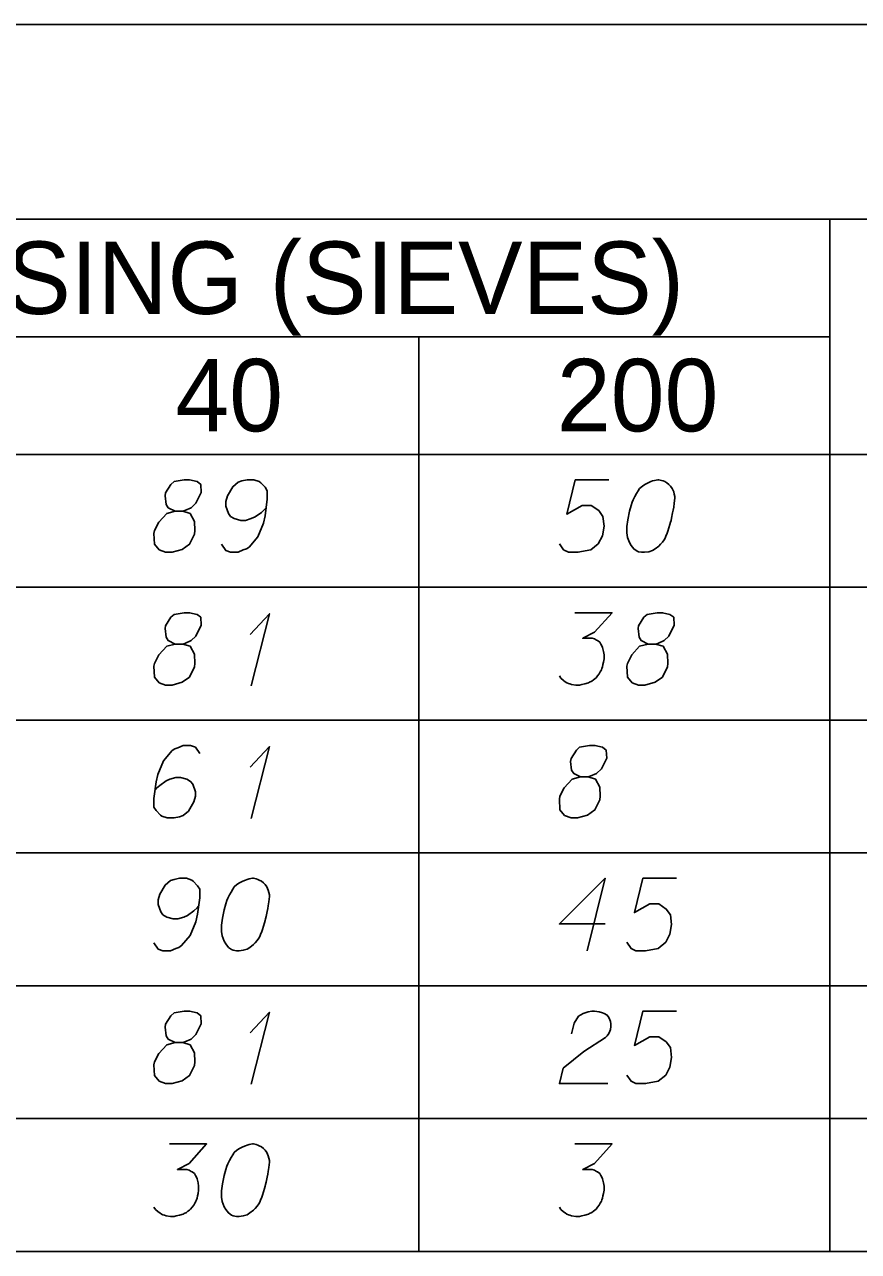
# Model space of a CAD drawing. Extents: x 2074207 to 2076812, y 516372 to 523312.
# Drawn here: x 2076678.5 to 2076733.8, y 519867.3 to 519948.6 of the extents above; entities that cross this region are included whole.
import ezdxf

# ---------------------------------------------------------------- set-up
doc = ezdxf.new("R2010")
doc.units = 0
for name, color, linetype in [('Prop DirtTable_ Soil Test Results - Outline (Major)', 7, 'Continuous'), ('Prop DirtTable_ Soil Test Results - Outline (Minor)', 7, 'Continuous'), ('Prop DirtTable_ Soil Test Results - Tx (Header - Small)', 7, 'Continuous'), ('Prop DirtTable_ Soil Test Results - Tx (Sample Data)', 7, 'Continuous')]:
    doc.layers.add(name, color=color, linetype=linetype)

msp = doc.modelspace()

# ---------------------------------------------------------------- linework, layer by layer
at = {"layer": 'Prop DirtTable_ Soil Test Results - Outline (Major)'}
for p, q in [((2076260.609, 519948.582), (2076811.903, 519948.582)), ((2076260.609, 519920.097), (2076811.903, 519920.097)), ((2076260.609, 519920.097), (2076811.903, 519920.097)), ((2076260.609, 519867.297), (2076811.903, 519867.297))]:
    msp.add_line(p, q, dxfattribs=at)
at = {"layer": 'Prop DirtTable_ Soil Test Results - Outline (Minor)'}
for p, q in [((2076260.609, 519935.697), (2076811.903, 519935.697)), ((2076731.93, 519935.697), (2076731.93, 519911.297)), ((2076526.074, 519927.897), (2076731.93, 519927.897)), ((2076704.671, 519927.897), (2076704.671, 519911.297)), ((2076260.609, 519911.297), (2076811.903, 519911.297)), ((2076260.609, 519911.297), (2076811.903, 519911.297)), ((2076704.671, 519911.297), (2076704.671, 519902.497)), ((2076731.93, 519911.297), (2076731.93, 519902.497)), ((2076260.609, 519902.497), (2076811.903, 519902.497)), ((2076260.609, 519902.497), (2076811.903, 519902.497)), ((2076704.671, 519902.497), (2076704.671, 519893.697)), ((2076731.93, 519902.497), (2076731.93, 519893.697)), ((2076260.609, 519893.697), (2076811.903, 519893.697)), ((2076260.609, 519893.697), (2076811.903, 519893.697)), ((2076704.671, 519893.697), (2076704.671, 519884.897)), ((2076731.93, 519893.697), (2076731.93, 519884.897)), ((2076260.609, 519884.897), (2076811.903, 519884.897)), ((2076260.609, 519884.897), (2076811.903, 519884.897)), ((2076704.671, 519884.897), (2076704.671, 519876.097)), ((2076731.93, 519884.897), (2076731.93, 519876.097)), ((2076260.609, 519876.097), (2076811.903, 519876.097)), ((2076260.609, 519876.097), (2076811.903, 519876.097)), ((2076704.671, 519876.097), (2076704.671, 519867.297)), ((2076731.93, 519876.097), (2076731.93, 519867.297)), ((2076260.609, 519867.297), (2076811.903, 519867.297))]:
    msp.add_line(p, q, dxfattribs=at)
at = {"layer": 'Prop DirtTable_ Soil Test Results - Tx (Sample Data)'}
for points in [[(2076688.527, 519916.34), (2076689.02, 519916.34), (2076689.162, 519916.378), (2076689.585, 519916.567), (2076689.902, 519916.869), (2076690.255, 519917.587), (2076690.22, 519918.116), (2076689.973, 519918.305), (2076689.479, 519918.418), (2076689.126, 519918.418), (2076688.456, 519918.305), (2076688.244, 519918.116), (2076687.892, 519917.549), (2076687.856, 519917.36), (2076687.927, 519916.793), (2076688.068, 519916.567), (2076688.527, 519916.34), (2076687.962, 519916.189), (2076687.433, 519915.622), (2076687.151, 519915.055), (2076687.116, 519914.866), (2076687.151, 519914.148), (2076687.468, 519913.77), (2076687.892, 519913.618), (2076688.315, 519913.618), (2076688.985, 519913.807), (2076689.479, 519914.148), (2076689.797, 519914.828), (2076689.832, 519915.055), (2076689.797, 519915.659), (2076689.514, 519916.189), (2076689.02, 519916.34)], [(2076691.596, 519914.148), (2076691.878, 519913.732), (2076692.195, 519913.618), (2076692.689, 519913.618), (2076693.042, 519913.77), (2076693.254, 519913.845), (2076693.43, 519913.959), (2076693.994, 519914.639), (2076694.382, 519915.546), (2076694.488, 519916.037), (2076694.629, 519917.133), (2076694.629, 519917.7), (2076694.488, 519917.927), (2076694.206, 519918.23), (2076694.1, 519918.305), (2076693.747, 519918.418), (2076693.289, 519918.418), (2076692.936, 519918.343), (2076692.689, 519918.267), (2076692.336, 519917.965), (2076691.984, 519917.36), (2076691.878, 519916.982), (2076691.878, 519916.68), (2076692.054, 519916.189), (2076692.195, 519916), (2076692.442, 519915.848), (2076692.866, 519915.735), (2076693.183, 519915.735), (2076693.571, 519915.848), (2076693.818, 519915.962), (2076694.241, 519916.264), (2076694.453, 519916.453), (2076694.559, 519916.567)], [(2076717.276, 519918.418), (2076715.054, 519918.418), (2076714.489, 519916.151), (2076715.512, 519916.718), (2076716.112, 519916.718), (2076716.606, 519916.378), (2076716.888, 519916), (2076716.959, 519915.357), (2076716.853, 519914.715), (2076716.571, 519914.185), (2076716.077, 519913.77), (2076715.23, 519913.618), (2076714.595, 519913.618), (2076714.278, 519913.77), (2076713.996, 519914.185)], [(2076720.592, 519918.418), (2076720.522, 519918.418), (2076720.31, 519918.381), (2076720.169, 519918.343), (2076720.063, 519918.305), (2076719.887, 519918.23), (2076719.675, 519918.116), (2076719.499, 519918.003), (2076719.322, 519917.852), (2076719.216, 519917.7), (2076719.111, 519917.511), (2076719.005, 519917.322), (2076718.899, 519917.096), (2076718.828, 519916.944), (2076718.758, 519916.718), (2076718.652, 519916.34), (2076718.546, 519915.773), (2076718.476, 519915.319), (2076718.476, 519914.904), (2076718.511, 519914.601), (2076718.652, 519914.261), (2076718.758, 519914.072), (2076718.934, 519913.845), (2076719.146, 519913.694), (2076719.252, 519913.656), (2076719.463, 519913.618), (2076719.64, 519913.618), (2076719.922, 519913.656), (2076720.169, 519913.732), (2076720.345, 519913.845), (2076720.592, 519914.034), (2076720.698, 519914.148), (2076720.839, 519914.299), (2076720.945, 519914.45), (2076721.015, 519914.563), (2076721.086, 519914.752), (2076721.121, 519914.828), (2076721.192, 519915.017), (2076721.262, 519915.244), (2076721.333, 519915.47), (2076721.368, 519915.622), (2076721.403, 519915.735), (2076721.439, 519915.886), (2076721.509, 519916.226), (2076721.545, 519916.415), (2076721.58, 519916.604), (2076721.615, 519916.869), (2076721.65, 519917.209), (2076721.65, 519917.322), (2076721.615, 519917.474), (2076721.58, 519917.625), (2076721.474, 519917.852), (2076721.368, 519918.003), (2076721.262, 519918.116), (2076721.121, 519918.23), (2076720.98, 519918.305), (2076720.874, 519918.343), (2076720.769, 519918.381), (2076720.592, 519918.418)], [(2076688.527, 519907.54), (2076689.02, 519907.54), (2076689.162, 519907.578), (2076689.585, 519907.767), (2076689.902, 519908.069), (2076690.255, 519908.787), (2076690.22, 519909.316), (2076689.973, 519909.505), (2076689.479, 519909.618), (2076689.126, 519909.618), (2076688.456, 519909.505), (2076688.244, 519909.316), (2076687.892, 519908.749), (2076687.856, 519908.56), (2076687.927, 519907.993), (2076688.068, 519907.767), (2076688.527, 519907.54), (2076687.962, 519907.389), (2076687.433, 519906.822), (2076687.151, 519906.255), (2076687.116, 519906.066), (2076687.151, 519905.348), (2076687.468, 519904.97), (2076687.892, 519904.818), (2076688.315, 519904.818), (2076688.985, 519905.007), (2076689.479, 519905.348), (2076689.797, 519906.028), (2076689.832, 519906.255), (2076689.797, 519906.859), (2076689.514, 519907.389), (2076689.02, 519907.54)], [(2076693.5, 519908.182), (2076694.77, 519909.543), (2076693.571, 519904.781)], [(2076715.019, 519909.618), (2076717.488, 519909.618), (2076716.324, 519908.333), (2076715.548, 519907.918), (2076716.183, 519907.918), (2076716.324, 519907.88), (2076716.394, 519907.842), (2076716.465, 519907.804), (2076716.535, 519907.767), (2076716.677, 519907.653), (2076716.747, 519907.54), (2076716.818, 519907.426), (2076716.853, 519907.313), (2076716.923, 519907.048), (2076716.959, 519906.822), (2076716.959, 519906.708), (2076716.959, 519906.557), (2076716.923, 519906.33), (2076716.888, 519906.179), (2076716.853, 519906.028), (2076716.818, 519905.915), (2076716.782, 519905.839), (2076716.747, 519905.763), (2076716.712, 519905.688), (2076716.641, 519905.574), (2076716.535, 519905.423), (2076716.43, 519905.31), (2076716.359, 519905.234), (2076716.253, 519905.159), (2076716.147, 519905.083), (2076716.006, 519905.007), (2076715.936, 519904.97), (2076715.689, 519904.894), (2076715.477, 519904.856), (2076715.336, 519904.818), (2076715.089, 519904.818), (2076714.807, 519904.856), (2076714.701, 519904.894), (2076714.595, 519904.932), (2076714.489, 519904.97), (2076714.384, 519905.045), (2076714.278, 519905.121), (2076714.101, 519905.272), (2076713.996, 519905.423)], [(2076719.887, 519907.54), (2076720.38, 519907.54), (2076720.522, 519907.578), (2076720.945, 519907.767), (2076721.262, 519908.069), (2076721.615, 519908.787), (2076721.58, 519909.316), (2076721.333, 519909.505), (2076720.839, 519909.618), (2076720.486, 519909.618), (2076719.816, 519909.505), (2076719.604, 519909.316), (2076719.252, 519908.749), (2076719.216, 519908.56), (2076719.287, 519907.993), (2076719.428, 519907.767), (2076719.887, 519907.54), (2076719.322, 519907.389), (2076718.793, 519906.822), (2076718.511, 519906.255), (2076718.476, 519906.066), (2076718.511, 519905.348), (2076718.828, 519904.97), (2076719.252, 519904.818), (2076719.675, 519904.818), (2076720.345, 519905.007), (2076720.839, 519905.348), (2076721.157, 519906.028), (2076721.192, 519906.255), (2076721.157, 519906.859), (2076720.874, 519907.389), (2076720.38, 519907.54)], [(2076690.149, 519900.289), (2076689.867, 519900.705), (2076689.55, 519900.818), (2076689.056, 519900.818), (2076688.703, 519900.667), (2076688.491, 519900.592), (2076688.315, 519900.478), (2076687.751, 519899.798), (2076687.363, 519898.891), (2076687.257, 519898.4), (2076687.116, 519897.304), (2076687.116, 519896.737), (2076687.257, 519896.51), (2076687.539, 519896.207), (2076687.645, 519896.132), (2076687.998, 519896.018), (2076688.456, 519896.018), (2076688.809, 519896.094), (2076689.056, 519896.17), (2076689.409, 519896.472), (2076689.761, 519897.077), (2076689.867, 519897.455), (2076689.867, 519897.757), (2076689.691, 519898.248), (2076689.55, 519898.437), (2076689.303, 519898.589), (2076688.879, 519898.702), (2076688.562, 519898.702), (2076688.174, 519898.589), (2076687.927, 519898.475), (2076687.504, 519898.173), (2076687.292, 519897.984), (2076687.186, 519897.87)], [(2076715.407, 519898.74), (2076715.9, 519898.74), (2076716.042, 519898.778), (2076716.465, 519898.967), (2076716.782, 519899.269), (2076717.135, 519899.987), (2076717.1, 519900.516), (2076716.853, 519900.705), (2076716.359, 519900.818), (2076716.006, 519900.818), (2076715.336, 519900.705), (2076715.124, 519900.516), (2076714.772, 519899.949), (2076714.736, 519899.76), (2076714.807, 519899.193), (2076714.948, 519898.967), (2076715.407, 519898.74), (2076714.842, 519898.589), (2076714.313, 519898.022), (2076714.031, 519897.455), (2076713.996, 519897.266), (2076714.031, 519896.548), (2076714.348, 519896.17), (2076714.772, 519896.018), (2076715.195, 519896.018), (2076715.865, 519896.207), (2076716.359, 519896.548), (2076716.677, 519897.228), (2076716.712, 519897.455), (2076716.677, 519898.059), (2076716.394, 519898.589), (2076715.9, 519898.74)], [(2076693.5, 519899.382), (2076694.77, 519900.743), (2076693.571, 519895.981)], [(2076687.116, 519887.748), (2076687.398, 519887.332), (2076687.715, 519887.218), (2076688.209, 519887.218), (2076688.562, 519887.37), (2076688.774, 519887.445), (2076688.95, 519887.559), (2076689.514, 519888.239), (2076689.902, 519889.146), (2076690.008, 519889.637), (2076690.149, 519890.733), (2076690.149, 519891.3), (2076690.008, 519891.527), (2076689.726, 519891.83), (2076689.62, 519891.905), (2076689.267, 519892.018), (2076688.809, 519892.018), (2076688.456, 519891.943), (2076688.209, 519891.867), (2076687.856, 519891.565), (2076687.504, 519890.96), (2076687.398, 519890.582), (2076687.398, 519890.28), (2076687.574, 519889.789), (2076687.715, 519889.6), (2076687.962, 519889.448), (2076688.386, 519889.335), (2076688.703, 519889.335), (2076689.091, 519889.448), (2076689.338, 519889.562), (2076689.761, 519889.864), (2076689.973, 519890.053), (2076690.079, 519890.167)], [(2076693.712, 519892.018), (2076693.642, 519892.018), (2076693.43, 519891.981), (2076693.289, 519891.943), (2076693.183, 519891.905), (2076693.007, 519891.83), (2076692.795, 519891.716), (2076692.619, 519891.603), (2076692.442, 519891.452), (2076692.336, 519891.3), (2076692.231, 519891.111), (2076692.125, 519890.922), (2076692.019, 519890.696), (2076691.948, 519890.544), (2076691.878, 519890.318), (2076691.772, 519889.94), (2076691.666, 519889.373), (2076691.596, 519888.919), (2076691.596, 519888.504), (2076691.631, 519888.201), (2076691.772, 519887.861), (2076691.878, 519887.672), (2076692.054, 519887.445), (2076692.266, 519887.294), (2076692.372, 519887.256), (2076692.583, 519887.218), (2076692.76, 519887.218), (2076693.042, 519887.256), (2076693.289, 519887.332), (2076693.465, 519887.445), (2076693.712, 519887.634), (2076693.818, 519887.748), (2076693.959, 519887.899), (2076694.065, 519888.05), (2076694.135, 519888.163), (2076694.206, 519888.352), (2076694.241, 519888.428), (2076694.312, 519888.617), (2076694.382, 519888.844), (2076694.453, 519889.07), (2076694.488, 519889.222), (2076694.523, 519889.335), (2076694.559, 519889.486), (2076694.629, 519889.826), (2076694.665, 519890.015), (2076694.7, 519890.204), (2076694.735, 519890.469), (2076694.77, 519890.809), (2076694.77, 519890.922), (2076694.735, 519891.074), (2076694.7, 519891.225), (2076694.594, 519891.452), (2076694.488, 519891.603), (2076694.382, 519891.716), (2076694.241, 519891.83), (2076694.1, 519891.905), (2076693.994, 519891.943), (2076693.889, 519891.981), (2076693.712, 519892.018)], [(2076717.029, 519888.995), (2076713.996, 519888.995), (2076717.029, 519892.018), (2076715.83, 519887.218)], [(2076721.756, 519892.018), (2076719.534, 519892.018), (2076718.969, 519889.751), (2076719.992, 519890.318), (2076720.592, 519890.318), (2076721.086, 519889.978), (2076721.368, 519889.6), (2076721.439, 519888.957), (2076721.333, 519888.315), (2076721.051, 519887.785), (2076720.557, 519887.37), (2076719.71, 519887.218), (2076719.075, 519887.218), (2076718.758, 519887.37), (2076718.476, 519887.785)], [(2076688.527, 519881.14), (2076689.02, 519881.14), (2076689.162, 519881.178), (2076689.585, 519881.367), (2076689.902, 519881.669), (2076690.255, 519882.387), (2076690.22, 519882.916), (2076689.973, 519883.105), (2076689.479, 519883.218), (2076689.126, 519883.218), (2076688.456, 519883.105), (2076688.244, 519882.916), (2076687.892, 519882.349), (2076687.856, 519882.16), (2076687.927, 519881.593), (2076688.068, 519881.367), (2076688.527, 519881.14), (2076687.962, 519880.989), (2076687.433, 519880.422), (2076687.151, 519879.855), (2076687.116, 519879.666), (2076687.151, 519878.948), (2076687.468, 519878.57), (2076687.892, 519878.418), (2076688.315, 519878.418), (2076688.985, 519878.607), (2076689.479, 519878.948), (2076689.797, 519879.628), (2076689.832, 519879.855), (2076689.797, 519880.459), (2076689.514, 519880.989), (2076689.02, 519881.14)], [(2076693.5, 519881.782), (2076694.77, 519883.143), (2076693.571, 519878.381)], [(2076714.807, 519881.707), (2076714.983, 519882.425), (2076715.266, 519882.878), (2076715.583, 519883.067), (2076715.9, 519883.181), (2076716.147, 519883.218), (2076716.324, 519883.218), (2076716.641, 519883.181), (2076716.853, 519883.105), (2076716.959, 519883.067), (2076717.17, 519882.954), (2076717.276, 519882.803), (2076717.347, 519882.652), (2076717.382, 519882.538), (2076717.417, 519882.387), (2076717.417, 519882.198), (2076717.382, 519882.009), (2076717.347, 519881.896), (2076717.276, 519881.744), (2076717.17, 519881.593), (2076717.065, 519881.48), (2076715.618, 519880.535), (2076714.243, 519879.439), (2076713.996, 519878.418), (2076717.206, 519878.418)], [(2076721.756, 519883.218), (2076719.534, 519883.218), (2076718.969, 519880.951), (2076719.992, 519881.518), (2076720.592, 519881.518), (2076721.086, 519881.178), (2076721.368, 519880.8), (2076721.439, 519880.157), (2076721.333, 519879.515), (2076721.051, 519878.985), (2076720.557, 519878.57), (2076719.71, 519878.418), (2076719.075, 519878.418), (2076718.758, 519878.57), (2076718.476, 519878.985)], [(2076688.139, 519874.418), (2076690.608, 519874.418), (2076689.444, 519873.133), (2076688.668, 519872.718), (2076689.303, 519872.718), (2076689.444, 519872.68), (2076689.514, 519872.642), (2076689.585, 519872.604), (2076689.655, 519872.567), (2076689.797, 519872.453), (2076689.867, 519872.34), (2076689.938, 519872.226), (2076689.973, 519872.113), (2076690.043, 519871.848), (2076690.079, 519871.622), (2076690.079, 519871.508), (2076690.079, 519871.357), (2076690.043, 519871.13), (2076690.008, 519870.979), (2076689.973, 519870.828), (2076689.938, 519870.715), (2076689.902, 519870.639), (2076689.867, 519870.563), (2076689.832, 519870.488), (2076689.761, 519870.374), (2076689.655, 519870.223), (2076689.55, 519870.11), (2076689.479, 519870.034), (2076689.373, 519869.959), (2076689.267, 519869.883), (2076689.126, 519869.807), (2076689.056, 519869.77), (2076688.809, 519869.694), (2076688.597, 519869.656), (2076688.456, 519869.618), (2076688.209, 519869.618), (2076687.927, 519869.656), (2076687.821, 519869.694), (2076687.715, 519869.732), (2076687.609, 519869.77), (2076687.504, 519869.845), (2076687.398, 519869.921), (2076687.221, 519870.072), (2076687.116, 519870.223)], [(2076693.712, 519874.418), (2076693.642, 519874.418), (2076693.43, 519874.381), (2076693.289, 519874.343), (2076693.183, 519874.305), (2076693.007, 519874.23), (2076692.795, 519874.116), (2076692.619, 519874.003), (2076692.442, 519873.852), (2076692.336, 519873.7), (2076692.231, 519873.511), (2076692.125, 519873.322), (2076692.019, 519873.096), (2076691.948, 519872.944), (2076691.878, 519872.718), (2076691.772, 519872.34), (2076691.666, 519871.773), (2076691.596, 519871.319), (2076691.596, 519870.904), (2076691.631, 519870.601), (2076691.772, 519870.261), (2076691.878, 519870.072), (2076692.054, 519869.845), (2076692.266, 519869.694), (2076692.372, 519869.656), (2076692.583, 519869.618), (2076692.76, 519869.618), (2076693.042, 519869.656), (2076693.289, 519869.732), (2076693.465, 519869.845), (2076693.712, 519870.034), (2076693.818, 519870.148), (2076693.959, 519870.299), (2076694.065, 519870.45), (2076694.135, 519870.563), (2076694.206, 519870.752), (2076694.241, 519870.828), (2076694.312, 519871.017), (2076694.382, 519871.244), (2076694.453, 519871.47), (2076694.488, 519871.622), (2076694.523, 519871.735), (2076694.559, 519871.886), (2076694.629, 519872.226), (2076694.665, 519872.415), (2076694.7, 519872.604), (2076694.735, 519872.869), (2076694.77, 519873.209), (2076694.77, 519873.322), (2076694.735, 519873.474), (2076694.7, 519873.625), (2076694.594, 519873.852), (2076694.488, 519874.003), (2076694.382, 519874.116), (2076694.241, 519874.23), (2076694.1, 519874.305), (2076693.994, 519874.343), (2076693.889, 519874.381), (2076693.712, 519874.418)], [(2076715.019, 519874.418), (2076717.488, 519874.418), (2076716.324, 519873.133), (2076715.548, 519872.718), (2076716.183, 519872.718), (2076716.324, 519872.68), (2076716.394, 519872.642), (2076716.465, 519872.604), (2076716.535, 519872.567), (2076716.677, 519872.453), (2076716.747, 519872.34), (2076716.818, 519872.226), (2076716.853, 519872.113), (2076716.923, 519871.848), (2076716.959, 519871.622), (2076716.959, 519871.508), (2076716.959, 519871.357), (2076716.923, 519871.13), (2076716.888, 519870.979), (2076716.853, 519870.828), (2076716.818, 519870.715), (2076716.782, 519870.639), (2076716.747, 519870.563), (2076716.712, 519870.488), (2076716.641, 519870.374), (2076716.535, 519870.223), (2076716.43, 519870.11), (2076716.359, 519870.034), (2076716.253, 519869.959), (2076716.147, 519869.883), (2076716.006, 519869.807), (2076715.936, 519869.77), (2076715.689, 519869.694), (2076715.477, 519869.656), (2076715.336, 519869.618), (2076715.089, 519869.618), (2076714.807, 519869.656), (2076714.701, 519869.694), (2076714.595, 519869.732), (2076714.489, 519869.77), (2076714.384, 519869.845), (2076714.278, 519869.921), (2076714.101, 519870.072), (2076713.996, 519870.223)]]:
    msp.add_lwpolyline(points, dxfattribs=at)

# ---------------------------------------------------------------- texts
at = {"layer": 'Prop DirtTable_ Soil Test Results - Tx (Header - Small)'}
for s, height, p in [('% PASSING (SIEVES)', 4.79998, (2076656.984, 519929.407)), ('40', 4.8, (2076688.534, 519921.632)), ('200', 4.8, (2076713.832, 519921.632))]:
    msp.add_text(s, height=height, dxfattribs=at).set_placement(p)

doc.saveas('drawing.dxf')
